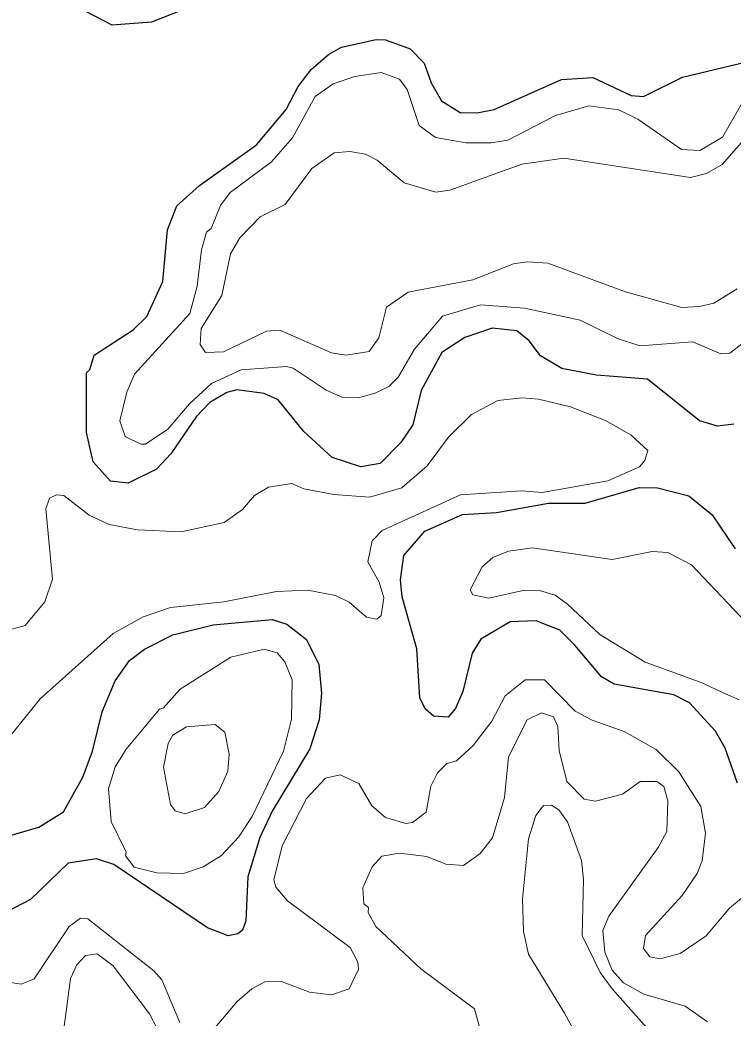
# Model space of a CAD drawing. Extents: x 763.2 to 816.8, y 7896.5 to 7952.7.
# Drawn here: x 785.751 to 787.516, y 7941.468 to 7943.94 of the extents above; entities that cross this region are included whole.
import ezdxf

# ---------------------------------------------------------------- set-up
doc = ezdxf.new("R2010")
doc.units = 0
doc.header["$LTSCALE"] = 0.064
doc.layers.add('1', color=7, linetype='Continuous', lineweight=25)
doc.layers.add('2', color=7, linetype='Continuous', lineweight=13)

msp = doc.modelspace()

# ---------------------------------------------------------------- linework, layer by layer
at = {"layer": '1'}
for points in [[(786.1501, 7943.9636), (786.0763, 7943.9345), (785.9787, 7943.9266), (785.8258, 7944.0073)], [(787.5184, 7942.9385), (787.4774, 7942.9338), (787.4332, 7942.9473), (787.3048, 7943.0503), (787.1782, 7943.0601), (787.0927, 7943.0766), (787.0395, 7943.108), (787.0113, 7943.1455), (786.9806, 7943.1697), (786.92, 7943.1768), (786.8521, 7943.1537), (786.7951, 7943.1163), (786.7436, 7943.0223), (786.7235, 7942.937), (786.6936, 7942.8937), (786.6424, 7942.8415), (786.5946, 7942.8334), (786.5234, 7942.8565), (786.4536, 7942.9209), (786.39, 7942.9991), (786.3554, 7943.0145), (786.2873, 7943.024), (786.2629, 7943.017), (786.2204, 7942.9921), (786.1865, 7942.9566), (786.1244, 7942.8653), (786.0884, 7942.8274), (786.0187, 7942.7924), (785.9744, 7942.7976), (785.9316, 7942.8456), (785.9153, 7942.918), (785.9154, 7943.066), (785.9234, 7943.0741), (785.9341, 7943.1098), (786.0308, 7943.1725), (786.065, 7943.2056), (786.1041, 7943.292), (786.1159, 7943.4201), (786.1389, 7943.4792), (786.1947, 7943.5302), (786.3359, 7943.6305), (786.4094, 7943.7185), (786.4396, 7943.775), (786.4719, 7943.8172), (786.5149, 7943.8547), (786.5471, 7943.8722), (786.6324, 7943.8917), (786.6555, 7943.891), (786.7171, 7943.8687), (786.7512, 7943.8331), (786.7686, 7943.7842), (786.7941, 7943.7397), (786.8406, 7943.7109), (786.8823, 7943.7095), (786.9251, 7943.7178), (787.0912, 7943.7927), (787.1688, 7943.7974), (787.2639, 7943.7525), (787.2948, 7943.7506), (787.3911, 7943.798), (787.5906, 7943.8461)], [(787.5274, 7942.0494), (787.4969, 7942.1366), (787.4727, 7942.1782), (787.4087, 7942.2486), (787.3693, 7942.2685), (787.2219, 7942.2952), (787.1901, 7942.313), (787.1241, 7942.3911), (787.0871, 7942.4283), (787.0291, 7942.4516), (786.9645, 7942.4489), (786.8921, 7942.4063), (786.8704, 7942.3716), (786.8472, 7942.277), (786.8291, 7942.2344), (786.8112, 7942.2135), (786.7743, 7942.2156), (786.7536, 7942.2336), (786.7406, 7942.2609), (786.7335, 7942.3822), (786.6972, 7942.5114), (786.6927, 7942.5531), (786.701, 7942.6131), (786.7534, 7942.6738), (786.8462, 7942.715), (786.9302, 7942.7199), (787.059, 7942.7429), (787.1497, 7942.7433), (787.284, 7942.7819), (787.3294, 7942.7807), (787.4067, 7942.7612), (787.4642, 7942.714), (787.5215, 7942.6296)], [(785.6144, 7941.8877), (785.7969, 7941.941), (785.8587, 7941.9786), (785.9059, 7942.0642), (785.9302, 7942.1291), (785.9544, 7942.2262), (785.9861, 7942.3032), (786.0221, 7942.3534), (786.0589, 7942.3818), (786.1287, 7942.4173), (786.229, 7942.4419), (786.3753, 7942.4552), (786.4114, 7942.4436), (786.4604, 7942.4058), (786.4906, 7942.3435), (786.4969, 7942.2722), (786.4918, 7942.2065), (786.4686, 7942.1343), (786.3754, 7941.9804), (786.3442, 7941.9147), (786.3149, 7941.8178), (786.3096, 7941.7085), (786.3015, 7941.6853), (786.2904, 7941.6767), (786.2662, 7941.6719), (786.2153, 7941.6914), (785.9831, 7941.8482), (785.9399, 7941.8625), (785.8703, 7941.8517), (785.7765, 7941.7615), (785.718, 7941.7308)]]:
    msp.add_lwpolyline(points, dxfattribs=at)
at = {"layer": '2'}
for points in [[(787.2301, 7943.1507), (787.2852, 7943.1327), (787.4166, 7943.1423), (787.4857, 7943.1131), (787.5085, 7943.1144), (787.5444, 7943.1429), (787.5806, 7943.1854), (787.6316, 7943.3053), (787.66, 7943.3489), (787.7274, 7943.4179), (787.9186, 7943.5531), (787.9813, 7943.5843), (788.0444, 7943.5908), (788.1072, 7943.6192), (788.2944, 7943.7778), (788.4538, 7943.8765), (788.5747, 7943.9777)], [(787.5638, 7943.7779), (787.4901, 7943.6494), (787.4344, 7943.6162), (787.3886, 7943.6189), (787.2808, 7943.6944), (787.2331, 7943.7174), (787.1592, 7943.7272), (787.0769, 7943.7033), (786.9585, 7943.6424), (786.9169, 7943.6354), (786.8548, 7943.6354), (786.7791, 7943.6486), (786.7387, 7943.6789), (786.7091, 7943.7678), (786.6903, 7943.7933), (786.645, 7943.8094), (786.5799, 7943.7999), (786.526, 7943.782), (786.4812, 7943.7504), (786.4254, 7943.6481), (786.3732, 7943.5889), (786.2709, 7943.5125), (786.2474, 7943.4805), (786.2237, 7943.4236), (786.2126, 7943.4144), (786.2, 7943.3703), (786.1893, 7943.2805), (786.1714, 7943.2132), (786.0342, 7943.0624), (786.0148, 7943.0182), (785.9976, 7942.9474), (786.0111, 7942.9086), (786.0495, 7942.8889), (786.0613, 7942.8894), (786.1168, 7942.9266), (786.17, 7942.9895), (786.2245, 7943.0396), (786.298, 7943.0735), (786.4107, 7943.0815), (786.427, 7943.0775), (786.5089, 7943.0232), (786.5502, 7943.0045), (786.5883, 7943.0043), (786.6304, 7943.0153), (786.6638, 7943.0322), (786.6871, 7943.0548), (786.7275, 7943.1248)], [(787.5263, 7943.2743), (787.4686, 7943.2388), (787.4328, 7943.2298), (787.3896, 7943.2281), (787.2496, 7943.2666), (787.058, 7943.3373), (787.0071, 7943.3411), (786.9724, 7943.3356), (786.8716, 7943.2959), (786.7117, 7943.2657), (786.658, 7943.2288), (786.6391, 7943.1525), (786.615, 7943.119), (786.558, 7943.1095), (786.5223, 7943.1154), (786.3944, 7943.1719), (786.3606, 7943.1692), (786.2543, 7943.1182), (786.2099, 7943.1162), (786.1966, 7943.1362), (786.1991, 7943.1754), (786.2503, 7943.2574), (786.272, 7943.3609), (786.2949, 7943.4003), (786.3453, 7943.4524), (786.4072, 7943.4832), (786.4729, 7943.5717), (786.5289, 7943.6105), (786.5675, 7943.6139), (786.606, 7943.6071), (786.6349, 7943.5925), (786.7015, 7943.5364), (786.7804, 7943.5138), (786.8152, 7943.5184), (786.9933, 7943.5827), (787.0972, 7943.5974), (787.4107, 7943.55), (787.4502, 7943.5598), (787.4889, 7943.5821), (787.6551, 7943.7712)], [(786.7275, 7943.1248), (786.7967, 7943.2063), (786.8905, 7943.2341), (786.9999, 7943.2261), (787.1379, 7943.1964), (787.2301, 7943.1507)], [(785.6554, 7942.4105), (785.7633, 7942.4403), (785.8124, 7942.4985), (785.8315, 7942.5548), (785.815, 7942.7292), (785.8234, 7942.7558), (785.8408, 7942.7635), (785.8592, 7942.7625), (785.9219, 7942.7134), (785.9718, 7942.6903), (786.0412, 7942.6767), (786.1497, 7942.6723), (786.2564, 7942.6951), (786.3019, 7942.7273), (786.3314, 7942.7624), (786.3662, 7942.7826), (786.4241, 7942.7921), (786.4533, 7942.7785), (786.5276, 7942.7647), (786.6164, 7942.7581), (786.6965, 7942.7813), (786.759, 7942.8357), (786.8117, 7942.9068), (786.8685, 7942.9631), (786.9335, 7942.9974), (786.9933, 7943.0042), (787.0341, 7943.0007), (787.1136, 7942.9815), (787.2024, 7942.9473), (787.264, 7942.9114), (787.3053, 7942.8737), (787.2982, 7942.8484), (787.2845, 7942.8327), (787.2063, 7942.7988), (787.0433, 7942.7693), (786.9927, 7942.774), (786.8412, 7942.7641), (786.6471, 7942.6752), (786.6224, 7942.6498), (786.6123, 7942.5974), (786.6398, 7942.5473), (786.6515, 7942.509), (786.645, 7942.465), (786.6341, 7942.4557), (786.609, 7942.4607), (786.566, 7942.498), (786.5322, 7942.5146), (786.463, 7942.5277), (786.3859, 7942.5243), (786.2552, 7942.4984), (786.1237, 7942.4849), (786.0559, 7942.4616), (785.981, 7942.4207), (785.8006, 7942.2586), (785.6828, 7942.1132)], [(787.531, 7942.2559), (787.4978, 7942.2709), (787.4377, 7942.299), (787.2984, 7942.3489), (787.1866, 7942.4176), (787.1067, 7942.4931), (787.0757, 7942.5149), (787.0393, 7942.5259), (786.9999, 7942.5276), (786.9116, 7942.5081), (786.8723, 7942.5164), (786.8652, 7942.5287), (786.8954, 7942.5854), (786.9215, 7942.6084), (786.9603, 7942.6245), (787.0195, 7942.6327), (787.2168, 7942.6033), (787.3161, 7942.623), (787.3549, 7942.6212), (787.4135, 7942.5907), (787.5645, 7942.4307)], [(786.234, 7941.4447), (786.2885, 7941.5089), (786.3244, 7941.5399), (786.3571, 7941.5576), (786.398, 7941.558), (786.4674, 7941.5318), (786.5216, 7941.5255), (786.5657, 7941.5404), (786.5888, 7941.5893), (786.587, 7941.6062), (786.5685, 7941.6427), (786.4132, 7941.7586), (786.3845, 7941.7918), (786.3792, 7941.8105), (786.3999, 7941.894), (786.4603, 7942.012), (786.5074, 7942.0623), (786.5437, 7942.0706), (786.5896, 7942.0484), (786.622, 7941.9936), (786.6559, 7941.9645), (786.706, 7941.9494), (786.7228, 7941.952), (786.7562, 7941.9777), (786.7681, 7942.0423), (786.7846, 7942.0753), (786.8079, 7942.0985), (786.8317, 7942.1047), (786.8729, 7942.1427), (786.9189, 7942.2034), (786.9519, 7942.2658), (787.0014, 7942.3059), (787.049, 7942.3057), (787.1254, 7942.2282), (787.1676, 7942.2056), (787.247, 7942.1773), (787.3259, 7942.1328), (787.382, 7942.0778), (787.4364, 7941.9916), (787.4484, 7941.9259), (787.4398, 7941.8575), (787.427, 7941.826), (787.3906, 7941.7711), (787.2995, 7941.6722), (787.2944, 7941.6405), (787.3106, 7941.6191), (787.3358, 7941.6142), (787.3849, 7941.6275), (787.4497, 7941.6711), (787.5078, 7941.7404), (787.5365, 7941.7636)], [(787.4527, 7941.4581), (787.398, 7941.4975), (787.2951, 7941.5271), (787.2447, 7941.5549), (787.2166, 7941.5866), (787.1989, 7941.6314), (787.1939, 7941.6851), (787.2084, 7941.7205), (787.3309, 7941.8903), (787.3521, 7941.93), (787.3548, 7942.006), (787.3446, 7942.0411), (787.3277, 7942.0541), (787.2859, 7942.0541), (787.2424, 7942.0226), (787.1756, 7942.0051), (787.1472, 7942.0099), (787.1049, 7942.0541), (787.0857, 7942.1302), (787.082, 7942.1901), (787.0717, 7942.2136), (787.0422, 7942.2236), (787.0064, 7942.2065), (786.9605, 7942.1152), (786.9505, 7942.014), (786.9206, 7941.9142), (786.8897, 7941.8753), (786.8488, 7941.8457), (786.8054, 7941.8489), (786.7582, 7941.8682), (786.6901, 7941.8765), (786.6464, 7941.869), (786.6225, 7941.8423), (786.5992, 7941.7905), (786.6023, 7941.7511), (786.6133, 7941.7414), (786.6124, 7941.7293), (786.6318, 7941.6943), (786.7432, 7941.5898), (786.8762, 7941.4905), (786.8879, 7941.4486)], [(787.1541, 7941.3789), (787.0989, 7941.4802), (787.0097, 7941.626), (786.997, 7941.6823), (786.995, 7941.763), (787.01, 7941.9121), (787.0276, 7941.9699), (787.047, 7941.994), (787.0666, 7941.9951), (787.0852, 7941.9835), (787.1066, 7941.9541), (787.1413, 7941.8582), (787.146, 7941.8109), (787.143, 7941.6721), (787.1868, 7941.5808), (787.2169, 7941.5399), (787.4146, 7941.3177)], [(785.7168, 7941.5576), (785.7534, 7941.5515), (785.7855, 7941.5653), (785.8725, 7941.6945), (785.9002, 7941.7149), (785.9189, 7941.7137), (786.0823, 7941.5849), (786.1019, 7941.5625), (786.1462, 7941.4566)], [(786.2123, 7941.17), (786.185, 7941.26), (786.0716, 7941.4785), (785.9814, 7941.5969), (785.9415, 7941.6269), (785.9127, 7941.6229), (785.8912, 7941.5997), (785.8759, 7941.5662), (785.8428, 7941.3167), (785.7934, 7941.2425), (785.7647, 7941.2376), (785.7408, 7941.2548)]]:
    msp.add_lwpolyline(points, dxfattribs=at)
for points in [[(786.0958, 7942.2332), (786.1054, 7942.2355), (786.1469, 7942.2826), (786.2729, 7942.3614), (786.3556, 7942.3813), (786.3871, 7942.3728), (786.4064, 7942.3502), (786.4245, 7942.3058), (786.4231, 7942.2079), (786.4035, 7942.129), (786.3256, 7941.9668), (786.2917, 7941.9161), (786.2494, 7941.8707), (786.2039, 7941.8421), (786.1558, 7941.8262), (786.0894, 7941.8276), (786.033, 7941.8415), (786.0121, 7941.8699), (786.0133, 7941.8788), (785.9762, 7941.9548), (785.9696, 7942.0354), (785.9866, 7942.09), (786.0138, 7942.1336)], [(786.1059, 7942.0896), (786.1175, 7942.148), (786.1287, 7942.1689), (786.1631, 7942.1894), (786.2343, 7942.1952), (786.2582, 7942.1758), (786.2685, 7942.1217), (786.2651, 7942.0792), (786.2431, 7942.0287), (786.2076, 7941.9892), (786.1597, 7941.974), (786.1352, 7941.9813), (786.1229, 7941.9965)]]:
    msp.add_lwpolyline(points, close=True, dxfattribs=at)

doc.saveas('drawing.dxf')
